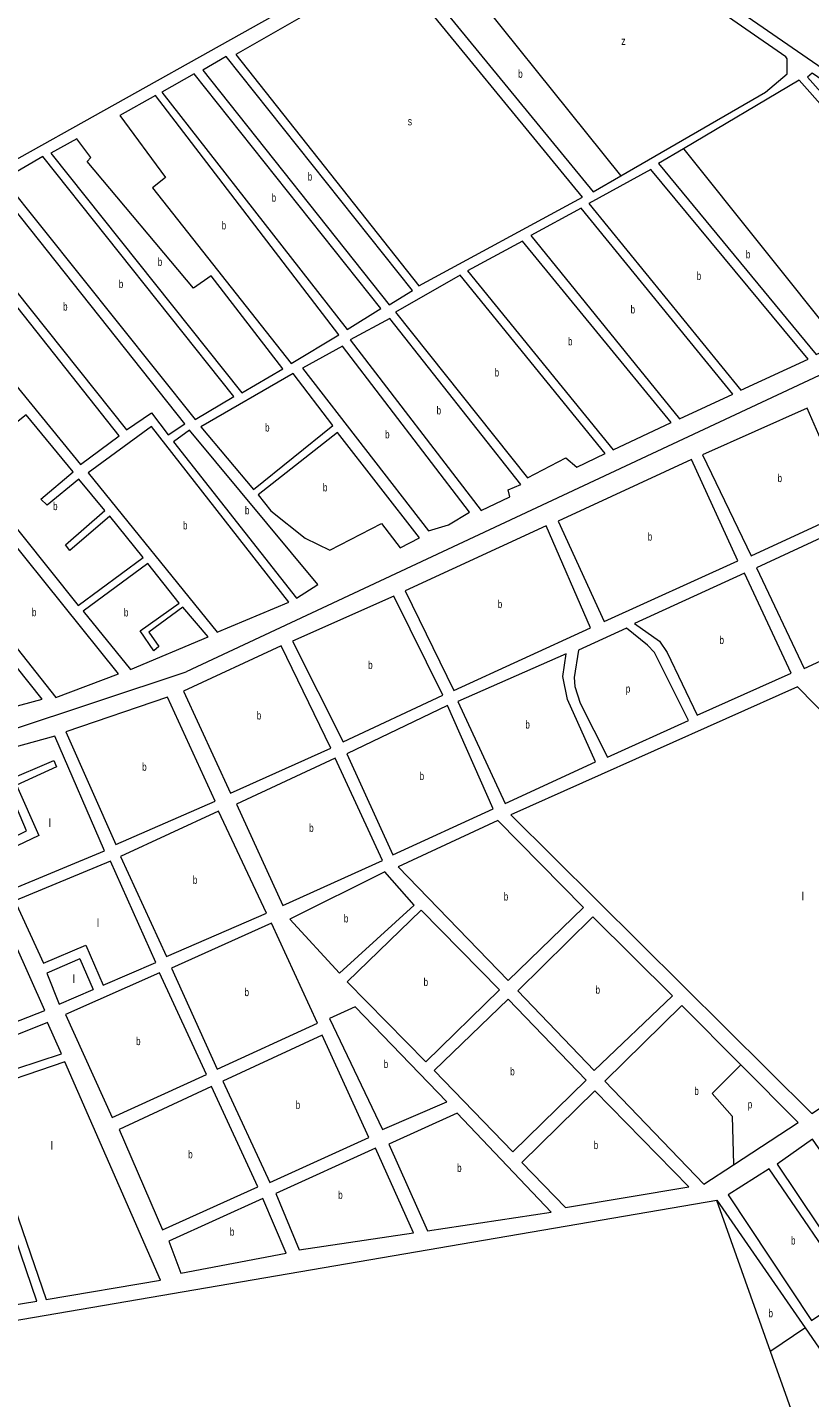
# Model space of a CAD drawing. Extents: x 639657 to 671642, y 222838 to 252123.
# Drawn here: x 660865 to 661842, y 239977 to 241689 of the extents above; entities that cross this region are included whole.
import ezdxf

# ---------------------------------------------------------------- set-up
doc = ezdxf.new("R2010")
doc.units = 0
doc.header["$LTSCALE"] = 4
for name, color, linetype, lineweight in [('1', 7, 'Continuous', 13), ('21', 7, 'Continuous', 13), ('57', 7, 'Continuous', 35)]:
    doc.layers.add(name, color=color, linetype=linetype, lineweight=lineweight)
doc.layers.add('7', color=7, linetype='Continuous')

msp = doc.modelspace()

# ---------------------------------------------------------------- linework, layer by layer
at = {"layer": '1'}
for p, q in [((661829.13, 241623.14), (661684.417, 241537.263)), ((660937.825, 240542.01), (660959.708, 240492.083)), ((660930.614, 240525.187), (660889.4, 240507.2)), ((660930.614, 240525.187), (660947.201, 240486.691)), ((661726.21, 240223.41), (661836.499, 240063.788))]:
    msp.add_line(p, q, dxfattribs=at)
for points in [[(660946.494, 242260.396), (661484.28, 241895.95), (662101.336, 241470.427)], [(660456.794, 241972.821), (660829.62, 241512.21), (661263.625, 241755.373)], [(661606.364, 241503.511), (661786.95, 241608.04), (661814.15, 241630.87), (661814.28, 241649.61), (661812.3, 241652.38), (661718.101, 241717.499), (661576.589, 241815.324), (661495.21, 241871.58)], [(661372.72, 241794.896), (661335.7, 241771.72), (661571.62, 241483.4), (661606.364, 241503.511)], [(662020.416, 241357.233), (662051.34, 241371.21), (661891.365, 241552.581), (661829.13, 241623.14)], [(661684.417, 241537.263), (661653.54, 241518.94), (661850.45, 241280.41), (661879.324, 241293.461), (662020.416, 241357.233)], [(660959.708, 240492.083), (661025.45, 240520.42), (660968.76, 240646.99), (660849.31, 240597.51), (660884.92, 240519.78), (660937.825, 240542.01)], [(660772.734, 240514.666), (660803.29, 240428.17), (660886.52, 240460.67), (660849.396, 240544.783)], [(660889.4, 240507.2), (660904.72, 240468.38), (660947.201, 240486.691)], [(661682.48, 240466.57), (661586.27, 240372.04), (661710.2, 240243.39), (661747.251, 240267.713)], [(661747.251, 240267.713), (661827.81, 240320.6), (661756.156, 240392.57), (661682.48, 240466.57)], [(660701.45, 239563.95), (660618.83, 240033.65), (660698.349, 240047.276), (661726.21, 240223.41)], [(661836.499, 240063.788), (661957.42, 239888.78), (662071, 239962.67), (662334.53, 239562.53), (662292.39, 239486.32), (662431.62, 239386.8), (662502.24, 239415.5), (663113.13, 238663.19), (663103.15, 238629.98), (663095.58, 238617.29), (662490.58, 238802.23), (662449.66, 238649.57), (662311.45, 238670.94), (662253.26, 238705.22), (662142.64, 238710.09), (662132.52, 238711.36), (662010.25, 238694.5), (661806.56, 238689.21), (661591.16, 238648.72), (661727.04, 239082.29), (662281.52, 238911.87)]]:
    msp.add_lwpolyline(points, dxfattribs=at)
for points in [[(661320.46, 241767.39), (661125.5, 241655.25), (661353.98, 241365.97), (661558.31, 241477.04)], [(661113.28, 241652.77), (661084.16, 241635.75), (661316.77, 241342.55), (661345.89, 241360.11)], [(661073.39, 241630.98), (661032.95, 241608.12), (661264.46, 241311.7), (661306.67, 241337.7)], [(662153.72, 241419.99), (661845.15, 241631.79), (661839.63, 241626.75), (662061.37, 241376.97)], [(661024.85, 241604.1), (660980.35, 241579.03), (661037.54, 241501.5), (661021.14, 241488.38), (661194.35, 241269.13), (661254.21, 241304.77)], [(660926.74, 241549.65), (660894.39, 241532.11), (661132.87, 241232.43), (661183.95, 241262.33), (661094.35, 241378.52), (661072.29, 241363.05), (660939.47, 241521.63), (660944.34, 241526.44)], [(660884.16, 241527.88), (660835.08, 241499.16), (661074.63, 241198.93), (661122.63, 241227.65)], [(661643.96, 241511.45), (661566.32, 241468.93), (661756.28, 241235.64), (661840.34, 241274.36)], [(660825.36, 241490.62), (660769.84, 241460.86), (660988.71, 241186.21), (661019.87, 241207.32), (661040.67, 241179.79), (661061.7, 241193.63)], [(660712.71, 241433.8), (660709.91, 241413.94), (660931.36, 241142.83), (660979.39, 241178.55), (660756.93, 241459.86)], [(661556.62, 241463.08), (661494.08, 241429.07), (661679.76, 241200.1), (661746.04, 241230.86)], [(661483.29, 241422.14), (661414.82, 241384.94), (661596.78, 241161.37), (661668.99, 241195.32)], [(661405.66, 241379.63), (661324.77, 241333.36), (661489.63, 241126.02), (661537.6, 241150.98), (661551.51, 241139.61), (661586.54, 241156.6)], [(661317.74, 241325.35), (661268.14, 241298.78), (661431.89, 241085.53), (661467.46, 241102.51), (661465.36, 241111.12), (661481.52, 241118)], [(661258.43, 241290.78), (661208.82, 241263.13), (661366.18, 241060.13), (661390.94, 241067.5), (661417.37, 241083.46)], [(661196.96, 241256.76), (661081.57, 241189.75), (661147.21, 241111.43), (661246.56, 241191.44)], [(661838.91, 241213.1), (661708.52, 241154.78), (661769.05, 241028.67), (661894.6, 241086.48)], [(660863.47, 241205.04), (660786.26, 241144.25), (660928.18, 240966.6), (661009.68, 241026.82), (660968.06, 241078.13), (660917.83, 241035.44), (660912.5, 241042.46), (660961.65, 241085.15), (660929.1, 241124.58), (660889.68, 241092.04), (660881.66, 241099.61), (660922.17, 241133.75)], [(661019.77, 241190.12), (660940.97, 241132.57), (661102.11, 240933.3), (661191.54, 240970.91)], [(661067.57, 241185.54), (661047.6, 241171.15), (661201.24, 240975.69), (661227.67, 240992.72)], [(661252.42, 241182.8), (661153.09, 241104.95), (661169.09, 241084.97), (661211.89, 241050.86), (661242.97, 241035.62), (661307.11, 241069.09), (661330.58, 241038.85), (661354.84, 241051.06)], [(661694.51, 241148.96), (661528.01, 241072.05), (661585.32, 240946.49), (661752.28, 241022.37)], [(661512.92, 241066.23), (661336.72, 240985.08), (661397.8, 240860.57), (661568.61, 240938.53)], [(661902.58, 241072.46), (661775.95, 241013.58), (661835.41, 240888.02), (661960.42, 240945.29)], [(660839.52, 241054.71), (660778.47, 241005.66), (660900.64, 240851.77), (660978.74, 240881.38)], [(661015.55, 241019.27), (660934.55, 240959.44), (660993.72, 240886.62), (661090.79, 240927.46), (661059.3, 240964.73), (661016.54, 240933.17), (661028.96, 240915.2), (661022.97, 240910.13), (661005.92, 240934.96), (661054.49, 240969.59)], [(661760.86, 241007.23), (661623.46, 240944.11), (661654.5, 240921.89), (661664.09, 240907.86), (661701.79, 240829.71), (661819.25, 240882.2)], [(660766.06, 240996.6), (660703.98, 240948.61), (660799.47, 240827.12), (660883.43, 240849.72)], [(661322.71, 240978.18), (661196.09, 240921.98), (661259.31, 240796.39), (661383.79, 240854.75)], [(661613.37, 240938.1), (661553.4, 240910.68), (661547.83, 240876.86), (661548.84, 240865.57), (661555.7, 240844.57), (661589.7, 240777.19), (661691, 240822.79), (661648.51, 240907.96), (661639.42, 240917.15)], [(661182.08, 240916.16), (661059.76, 240859.4), (661118.67, 240732.22), (661244.21, 240788.42)], [(661538.14, 240906.39), (661402.55, 240846.57), (661462, 240719.4), (661574.62, 240771.37), (661539.6, 240848.97), (661533.86, 240878.02)], [(661827.21, 240864.96), (661468.9, 240704.84), (661845.07, 240331.78), (662150.42, 240534.67), (662050.172, 240637.114), (661958.164, 240731.138)], [(661039.83, 240852), (660913.09, 240808.69), (660975.35, 240668.07), (661099.33, 240722.15)], [(661389.63, 240841.82), (661264.06, 240781.32), (661321.36, 240655.23), (661446.91, 240712.5)], [(660773.44, 240768.76), (660819.92, 240663.75), (660863.73, 240684.9), (660837.54, 240746.94), (660898.07, 240773.09), (660901.43, 240765.17), (660851.19, 240741.99), (660879.11, 240679.11), (660824.61, 240653.27), (660842.35, 240610.36), (660961.21, 240659.86), (660899.23, 240803.36)], [(661249.48, 240775.83), (661126.11, 240718.21), (661183.95, 240591.57), (661308.4, 240648.13)], [(661103.83, 240709.45), (660981.17, 240652.99), (661038.57, 240528.13), (661163.57, 240582.09)], [(661452.74, 240697.96), (661328.26, 240640.14), (661465.55, 240497.98), (661559.59, 240589.3)], [(661311.57, 240633.79), (661192.62, 240574.53), (661254.94, 240507.31), (661347.96, 240592.17)], [(661356.97, 240585.69), (661264.55, 240496.51), (661362.85, 240396.5), (661454.73, 240486.22)], [(661169.85, 240569.63), (661044.85, 240513.42), (661102.15, 240387.33), (661227.17, 240444.61)], [(661571.34, 240577.4), (661477.83, 240485.01), (661572.91, 240385.55), (661670.73, 240479)], [(661029.77, 240507.6), (660912.49, 240455.53), (660970.67, 240326.87), (661088.68, 240380.43)], [(661274.58, 240465.28), (661242.25, 240450.43), (661308.62, 240311.92), (661388.89, 240346.37)], [(661465.41, 240474.87), (661373, 240385.69), (661471.29, 240284.07), (661563.17, 240373.25)], [(660907.442, 240406.245), (660890.22, 240445.58), (660699.53, 240369.35), (660708.66, 240341.78), (660795.4, 240369.67)], [(661232.99, 240429.53), (661109.05, 240372.24), (661167.97, 240245.6), (661291.36, 240301.82)], [(660911.844, 240396.191), (660799.45, 240357.88), (660888.2, 240099.52), (661031.29, 240123.38)], [(661095.04, 240365.34), (660979.68, 240311.62), (661033.81, 240186.23), (661152.87, 240240.31)], [(661573.84, 240360.29), (661482.5, 240270.57), (661536.99, 240214.35), (661691.37, 240240.28)], [(660788.65, 240354.3), (660713.27, 240329.5), (660794.06, 240083.97), (660876.9, 240097.44)], [(661401.71, 240332.32), (661316.57, 240293.61), (661364.84, 240185.3), (661519.22, 240208.55)], [(661299.83, 240288.5), (661175.35, 240231.96), (661204.56, 240161.55), (661347.1, 240182.72)], [(661845.95, 240299.53), (661801.71, 240268.63), (661905.6, 240113.24), (661953.07, 240144.66)], [(661791.46, 240262.78), (661740.22, 240230.31), (661844.64, 240073.31), (661896.97, 240108.46)], [(661159.25, 240225.77), (661041.51, 240172.21), (661056.6, 240132.36), (661188.41, 240157.35)]]:
    msp.add_lwpolyline(points, close=True, dxfattribs=at)
at = {"layer": '21'}
for points in [[(661372.72, 241794.896), (661373.121, 241794.396), (661605.963, 241504.011), (661606.364, 241503.511)], [(661684.417, 241537.263), (661684.817, 241536.763), (661878.924, 241293.961), (661879.324, 241293.461)], [(661756.156, 240392.57), (661755.656, 240392.07), (661720.489, 240356.878), (661745.29, 240328.514), (661747.235, 240268.213), (661747.251, 240267.713)], [(661793.406, 240034.284), (661726.388, 240222.91), (661726.21, 240223.41)], [(661836.499, 240063.788), (661835.999, 240063.446), (661793.906, 240034.626), (661793.406, 240034.284)], [(660789.156, 239507.154), (660789.656, 239507.154), (660941.878, 239507.154), (661520.994, 239604.099), (661536.064, 239645.031), (661512.383, 239828.151), (661663.082, 239849.694), (661723.362, 239830.305), (661858.991, 239849.694), (661793.406, 240034.284)]]:
    msp.add_lwpolyline(points, dxfattribs=at)
at = {"layer": '57', "lineweight": 13}
for points in [[(662655.014, 243103.081), (662984.889, 242700.568), (663010.339, 242633.973), (663031.874, 242532.12), (663041.662, 242453.773), (663049.493, 242412.64), (663078.37, 242234.888), (663087.18, 242180.045), (663087.18, 242136.954), (663082.285, 242032.163), (663059.772, 241965.568), (663003.977, 241879.385), (662977.548, 241849.025), (662666.272, 241657.072), (662525.316, 241568.931), (662200.336, 241416.153), (661063.394, 240883.876)], [(660000, 240579.681), (660840.215, 240809.445), (661063.394, 240883.876)]]:
    msp.add_lwpolyline(points, dxfattribs=at)

# ---------------------------------------------------------------- texts
at = {"layer": '7'}
for s, width, p in [('z', 0.8, (661606.929, 241667.247)), ('b', 0.75, (661478.059, 241626.132)), ('s', 0.8, (661340.166, 241566.68)), ('b', 0.75, (661215.139, 241497.66)), ('b', 0.75, (661170.074, 241471.34)), ('b', 0.75, (661107.61, 241436.615)), ('b', 0.75, (661027.749, 241391.04)), ('b', 0.75, (661762.516, 241400.417)), ('b', 0.75, (661701.087, 241373.545)), ('b', 0.75, (660979.099, 241363.405)), ('b', 0.75, (660909.506, 241335.205)), ('b', 0.75, (661618.503, 241331.59)), ('b', 0.75, (661540.35, 241291.755)), ('b', 0.75, (661448.653, 241252.825)), ('b', 0.75, (661376.134, 241205.44)), ('b', 0.75, (661161.875, 241184.095)), ('b', 0.75, (661311.813, 241175.455)), ('b', 0.75, (661802.128, 241120.885)), ('b', 0.75, (661234.079, 241109.21)), ('b', 0.75, (660897.018, 241085.82)), ('b', 0.75, (661136.727, 241080.615)), ('b', 0.75, (661059.331, 241061.71)), ('b', 0.75, (661639.911, 241047.725)), ('b', 0.75, (661452.56, 240963.4)), ('b', 0.75, (660870.553, 240953.24)), ('b', 0.75, (660985.486, 240952.945)), ('b', 0.75, (661729.575, 240918.47)), ('b', 0.75, (661290.622, 240887.285)), ('p', 0.75, (661612.52, 240857.645)), ('b', 0.75, (661151.441, 240824.19)), ('b', 0.75, (661487.086, 240812.895)), ('b', 0.75, (661008.301, 240760.035)), ('b', 0.75, (661354.958, 240748.525)), ('b', 0.75, (661216.93, 240683.7)), ('b', 0.75, (661071.624, 240618.79)), ('b', 0.75, (661460.025, 240597.97)), ('b', 0.75, (661260.285, 240570.55)), ('b', 0.75, (661359.906, 240491.095)), ('b', 0.75, (661136.185, 240478.48)), ('b', 0.75, (661574.72, 240481.475)), ('b', 0.75, (661000.719, 240417.235)), ('b', 0.75, (661310.085, 240388.6)), ('b', 0.75, (661468.101, 240379.47)), ('b', 0.75, (661698.142, 240354.98)), ('b', 0.75, (661200.103, 240337.565)), ('p', 0.75, (661764.868, 240338.238)), ('b', 0.75, (661572.427, 240287.32)), ('b', 0.75, (661065.806, 240275.785)), ('b', 0.75, (661401.791, 240258.81)), ('b', 0.75, (661253.211, 240225.025)), ('b', 0.75, (661117.867, 240179.065)), ('b', 0.75, (661818.932, 240168.045)), ('b', 0.75, (661790.775, 240077.192))]:
    msp.add_text(s, height=10, dxfattribs=dict(at, width=width)).set_placement(p)
for p in [(660891.383, 240690.012), (661832.172, 240598.37), (660951.614, 240565.035), (660921.498, 240495.013), (660894.04, 240286.718)]:
    msp.add_text('l', height=10, dxfattribs=at).set_placement(p)

doc.saveas('drawing.dxf')
